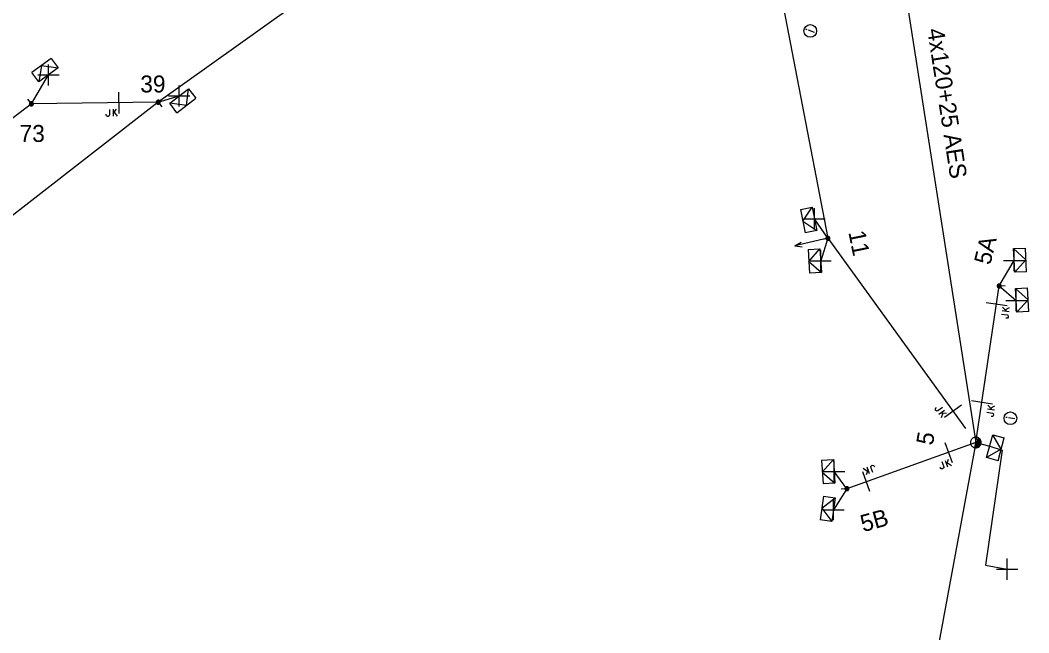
# Model space of a CAD drawing. Extents: x -540466 to -537383, y -1184038 to -1179972.
# Drawn here: x -537745.9 to -537686.4, y -1180456.9 to -1180420.7 of the extents above; entities that cross this region are included whole.
import ezdxf

# ---------------------------------------------------------------- set-up
doc = ezdxf.new("R2010")
doc.units = 0
for name, color, linetype in [('Vrstva 1', 7, 'Continuous'), ('Vrstva 10', 7, 'Continuous'), ('Vrstva 13', 7, 'Continuous'), ('Vrstva 14', 7, 'Continuous'), ('Vrstva 15', 7, 'Continuous'), ('Vrstva 18', 7, 'Continuous'), ('Vrstva 2', 7, 'Continuous'), ('Vrstva 31', 7, 'Continuous'), ('Vrstva 34', 7, 'Continuous'), ('Vrstva 36', 7, 'Continuous'), ('Vrstva 50', 7, 'Continuous'), ('Vrstva 51', 7, 'Continuous'), ('Vrstva 52', 7, 'Continuous'), ('Vrstva 54', 7, 'Continuous'), ('Vrstva 8', 7, 'Continuous'), ('Vrstva 9', 7, 'Continuous')]:
    doc.layers.add(name, color=color, linetype=linetype)

# ---------------------------------------------------------------- blocks, each defined once
blk = doc.blocks.new('NN440')
at = {"layer": 'Vrstva 2'}
for points in [[(0.63, 0), (0.63, 0.06), (0.62, 0.13), (0.6, 0.19), (0.58, 0.25), (0.55, 0.31), (0.51, 0.37), (0.47, 0.42), (0.42, 0.46), (0.37, 0.51), (0.32, 0.54), (0.26, 0.57), (0.2, 0.59), (0.13, 0.61), (0.07, 0.62), (0, 0.63), (-0.06, 0.62), (-0.13, 0.61), (-0.19, 0.59), (-0.26, 0.57), (-0.31, 0.54), (-0.37, 0.51), (-0.42, 0.46), (-0.47, 0.42), (-0.51, 0.37), (-0.54, 0.31), (-0.57, 0.25), (-0.6, 0.19), (-0.62, 0.13), (-0.63, 0.06), (-0.63, 0), (-0.63, -0.07), (-0.62, -0.14), (-0.6, -0.2), (-0.57, -0.26), (-0.54, -0.32), (-0.51, -0.37), (-0.47, -0.43), (-0.42, -0.47), (-0.37, -0.51), (-0.31, -0.55), (-0.26, -0.58), (-0.19, -0.6), (-0.13, -0.62), (-0.06, -0.63), (0, -0.63), (0.07, -0.63), (0.13, -0.62), (0.2, -0.6), (0.26, -0.58), (0.32, -0.55), (0.37, -0.51), (0.42, -0.47), (0.47, -0.43), (0.51, -0.37), (0.55, -0.32), (0.58, -0.26), (0.6, -0.2), (0.62, -0.14), (0.63, -0.07), (0.63, 0)], [(-0.63, 0), (0.63, 0)], [(-0.6, -0.18), (0.57, -0.18)], [(-0.51, -0.32), (0.5, -0.32)], [(-0.37, -0.47), (0.35, -0.47)]]:
    blk.add_lwpolyline(points, dxfattribs=at)
blk = doc.blocks.new('NN560')
at = {"layer": 'Vrstva 2'}
for points in [[(1.999, -0.001), (1.59, 0.141)], [(0, -0.001), (1.999, -0.001)], [(1.999, -0.001), (1.59, -0.134)]]:
    blk.add_lwpolyline(points, dxfattribs=at)
blk = doc.blocks.new('NN840')
at = {"layer": 'Vrstva 15'}
for points in [[(0.003, 0.619), (0.003, -0.631)], [(-0.538, -0.385), (-0.538, -0.71)], [(-0.332, -0.385), (-0.332, -0.798)], [(-0.332, -0.641), (-0.125, -0.385)], [(-0.263, -0.557), (-0.091, -0.798)], [(-0.745, -0.71), (-0.745, -0.66)], [(-0.73, -0.764), (-0.745, -0.71)], [(-0.657, -0.798), (-0.73, -0.764)], [(-0.627, -0.798), (-0.657, -0.798)], [(-0.558, -0.764), (-0.627, -0.798)], [(-0.538, -0.71), (-0.558, -0.764)]]:
    blk.add_lwpolyline(points, dxfattribs=at)
blk = doc.blocks.new('NN770')
at = {"layer": 'Vrstva 10'}
for p, q in [((0.002, 0.187), (0.002, 0.263)), ((0.002, -0.276), (0.002, 0.111))]:
    blk.add_line(p, q, dxfattribs=at)
blk.add_circle((0, -0.008), 0.375, dxfattribs=at)
blk = doc.blocks.new('NN800')
at = {"layer": 'Vrstva 1'}
for points in [[(-0.442, 0.442), (0.442, -0.442)], [(-0.442, -0.442), (0.442, 0.442)]]:
    blk.add_lwpolyline(points, dxfattribs=at)
blk = doc.blocks.new('NN630')
at = {"layer": 'Vrstva 9'}
for points in [[(-0.003, -0.7), (-0.703, 0)], [(-0.703, -0.7), (-0.703, 0), (0.697, 0), (0.697, -0.7)], [(-0.003, -0.7), (0.697, 0)], [(-0.703, -0.7), (0.697, -0.7)]]:
    blk.add_lwpolyline(points, dxfattribs=at)
blk = doc.blocks.new('NN500')
at = {"layer": 'Vrstva 2'}
for points in [[(0, -0.24), (0.02, -0.23), (0.05, -0.23), (0.07, -0.22), (0.09, -0.22), (0.12, -0.2), (0.14, -0.19), (0.16, -0.18), (0.17, -0.16), (0.19, -0.14), (0.2, -0.12), (0.21, -0.1), (0.22, -0.07), (0.23, -0.05), (0.23, -0.02), (0.23, 0), (0.23, 0.02), (0.23, 0.05), (0.22, 0.07), (0.21, 0.1), (0.2, 0.12), (0.19, 0.14), (0.17, 0.16), (0.16, 0.17), (0.14, 0.19), (0.12, 0.2), (0.09, 0.21), (0.07, 0.22), (0.05, 0.23), (0.02, 0.23), (0, 0.23), (-0.03, 0.23), (-0.05, 0.23), (-0.07, 0.22), (-0.1, 0.21), (-0.12, 0.2), (-0.14, 0.19), (-0.16, 0.17), (-0.18, 0.16), (-0.19, 0.14), (-0.2, 0.12), (-0.22, 0.1), (-0.22, 0.07), (-0.23, 0.05), (-0.23, 0.02), (-0.24, 0), (-0.23, -0.02), (-0.23, -0.05), (-0.22, -0.07), (-0.22, -0.1), (-0.2, -0.12), (-0.19, -0.14), (-0.18, -0.16), (-0.16, -0.18), (-0.14, -0.19), (-0.12, -0.2), (-0.1, -0.22), (-0.07, -0.22), (-0.05, -0.23), (-0.03, -0.23), (0, -0.24)], [(0, -0.24), (0.02, -0.23), (0.05, -0.23), (0.07, -0.22), (0.09, -0.22), (0.12, -0.2), (0.14, -0.19), (0.16, -0.18), (0.17, -0.16), (0.19, -0.14), (0.2, -0.12), (0.21, -0.1), (0.22, -0.07), (0.23, -0.05), (0.23, -0.02), (0.23, 0), (0.23, 0.02), (0.23, 0.05), (0.22, 0.07), (0.21, 0.1), (0.2, 0.12), (0.19, 0.14), (0.17, 0.16), (0.16, 0.17), (0.14, 0.19), (0.12, 0.2), (0.09, 0.21), (0.07, 0.22), (0.05, 0.23), (0.02, 0.23), (0, 0.23), (-0.03, 0.23), (-0.05, 0.23), (-0.07, 0.22), (-0.1, 0.21), (-0.12, 0.2), (-0.14, 0.19), (-0.16, 0.17), (-0.18, 0.16), (-0.19, 0.14), (-0.2, 0.12), (-0.22, 0.1), (-0.22, 0.07), (-0.23, 0.05), (-0.23, 0.02), (-0.24, 0), (-0.23, -0.02), (-0.23, -0.05), (-0.22, -0.07), (-0.22, -0.1), (-0.2, -0.12), (-0.19, -0.14), (-0.18, -0.16), (-0.16, -0.18), (-0.14, -0.19), (-0.12, -0.2), (-0.1, -0.22), (-0.07, -0.22), (-0.05, -0.23), (-0.03, -0.23), (0, -0.24)], [(0, -0.21), (0.02, -0.2), (0.04, -0.2), (0.06, -0.2), (0.08, -0.19), (0.1, -0.18), (0.12, -0.17), (0.14, -0.15), (0.15, -0.14), (0.16, -0.12), (0.18, -0.1), (0.19, -0.08), (0.19, -0.06), (0.2, -0.04), (0.2, -0.02), (0.2, 0), (0.2, 0.02), (0.2, 0.04), (0.19, 0.06), (0.19, 0.08), (0.18, 0.1), (0.16, 0.12), (0.15, 0.14), (0.14, 0.15), (0.12, 0.17), (0.1, 0.18), (0.08, 0.19), (0.06, 0.19), (0.04, 0.2), (0.02, 0.2), (0, 0.2), (-0.02, 0.2), (-0.04, 0.2), (-0.06, 0.19), (-0.08, 0.19), (-0.1, 0.18), (-0.12, 0.17), (-0.14, 0.15), (-0.15, 0.14), (-0.17, 0.12), (-0.18, 0.1), (-0.19, 0.08), (-0.2, 0.06), (-0.2, 0.04), (-0.21, 0.02), (-0.21, 0), (-0.21, -0.02), (-0.2, -0.04), (-0.2, -0.06), (-0.19, -0.08), (-0.18, -0.1), (-0.17, -0.12), (-0.15, -0.14), (-0.14, -0.15), (-0.12, -0.17), (-0.1, -0.18), (-0.08, -0.19), (-0.06, -0.2), (-0.04, -0.2), (-0.02, -0.2), (0, -0.21)], [(0, -0.18), (0.02, -0.18), (0.04, -0.17), (0.05, -0.17), (0.07, -0.16), (0.09, -0.15), (0.1, -0.14), (0.12, -0.13), (0.13, -0.12), (0.14, -0.1), (0.15, -0.09), (0.16, -0.07), (0.17, -0.05), (0.17, -0.04), (0.17, -0.02), (0.17, 0), (0.17, 0.02), (0.17, 0.04), (0.17, 0.05), (0.16, 0.07), (0.15, 0.09), (0.14, 0.1), (0.13, 0.12), (0.12, 0.13), (0.1, 0.14), (0.09, 0.15), (0.07, 0.16), (0.05, 0.17), (0.04, 0.17), (0.02, 0.17), (0, 0.18), (-0.02, 0.17), (-0.04, 0.17), (-0.06, 0.17), (-0.07, 0.16), (-0.09, 0.15), (-0.1, 0.14), (-0.12, 0.13), (-0.13, 0.12), (-0.14, 0.1), (-0.15, 0.09), (-0.16, 0.07), (-0.17, 0.05), (-0.17, 0.04), (-0.18, 0.02), (-0.18, 0), (-0.18, -0.02), (-0.17, -0.04), (-0.17, -0.05), (-0.16, -0.07), (-0.15, -0.09), (-0.14, -0.1), (-0.13, -0.12), (-0.12, -0.13), (-0.1, -0.14), (-0.09, -0.15), (-0.07, -0.16), (-0.06, -0.17), (-0.04, -0.17), (-0.02, -0.18), (0, -0.18)], [(0, -0.15), (0.01, -0.15), (0.03, -0.14), (0.04, -0.14), (0.06, -0.13), (0.07, -0.13), (0.08, -0.12), (0.1, -0.11), (0.11, -0.1), (0.12, -0.09), (0.13, -0.07), (0.13, -0.06), (0.14, -0.05), (0.14, -0.03), (0.14, -0.02), (0.14, 0), (0.14, 0.01), (0.14, 0.03), (0.14, 0.04), (0.13, 0.06), (0.13, 0.07), (0.12, 0.09), (0.11, 0.1), (0.1, 0.11), (0.08, 0.12), (0.07, 0.13), (0.06, 0.13), (0.04, 0.14), (0.03, 0.14), (0.01, 0.14), (0, 0.15), (-0.02, 0.14), (-0.03, 0.14), (-0.05, 0.14), (-0.06, 0.13), (-0.07, 0.13), (-0.09, 0.12), (-0.1, 0.11), (-0.11, 0.1), (-0.12, 0.09), (-0.13, 0.07), (-0.13, 0.06), (-0.14, 0.04), (-0.14, 0.03), (-0.15, 0.01), (-0.15, 0), (-0.15, -0.02), (-0.14, -0.03), (-0.14, -0.05), (-0.13, -0.06), (-0.13, -0.07), (-0.12, -0.09), (-0.11, -0.1), (-0.1, -0.11), (-0.09, -0.12), (-0.07, -0.13), (-0.06, -0.13), (-0.05, -0.14), (-0.03, -0.14), (-0.02, -0.15), (0, -0.15)], [(0, -0.12), (0.01, -0.12), (0.02, -0.11), (0.03, -0.11), (0.05, -0.11), (0.06, -0.1), (0.07, -0.09), (0.08, -0.09), (0.09, -0.08), (0.09, -0.07), (0.1, -0.06), (0.11, -0.05), (0.11, -0.04), (0.11, -0.02), (0.11, -0.01), (0.12, 0), (0.11, 0.01), (0.11, 0.02), (0.11, 0.04), (0.11, 0.05), (0.1, 0.06), (0.09, 0.07), (0.09, 0.08), (0.08, 0.09), (0.07, 0.09), (0.06, 0.1), (0.05, 0.11), (0.03, 0.11), (0.02, 0.11), (0.01, 0.12), (0, 0.12), (-0.01, 0.12), (-0.03, 0.11), (-0.04, 0.11), (-0.05, 0.11), (-0.06, 0.1), (-0.07, 0.09), (-0.08, 0.09), (-0.09, 0.08), (-0.1, 0.07), (-0.1, 0.06), (-0.11, 0.05), (-0.11, 0.04), (-0.12, 0.02), (-0.12, 0.01), (-0.12, 0), (-0.12, -0.01), (-0.12, -0.02), (-0.11, -0.04), (-0.11, -0.05), (-0.1, -0.06), (-0.1, -0.07), (-0.09, -0.08), (-0.08, -0.09), (-0.07, -0.09), (-0.06, -0.1), (-0.05, -0.11), (-0.04, -0.11), (-0.03, -0.11), (-0.01, -0.12), (0, -0.12)], [(0, -0.09), (0.01, -0.09), (0.02, -0.09), (0.03, -0.08), (0.03, -0.08), (0.04, -0.08), (0.05, -0.07), (0.06, -0.07), (0.06, -0.06), (0.07, -0.05), (0.07, -0.04), (0.08, -0.04), (0.08, -0.03), (0.08, -0.02), (0.09, -0.01), (0.09, 0), (0.09, 0.01), (0.08, 0.02), (0.08, 0.03), (0.08, 0.03), (0.07, 0.04), (0.07, 0.05), (0.06, 0.06), (0.06, 0.06), (0.05, 0.07), (0.04, 0.07), (0.03, 0.08), (0.03, 0.08), (0.02, 0.08), (0.01, 0.09), (0, 0.09), (-0.01, 0.09), (-0.02, 0.08), (-0.03, 0.08), (-0.04, 0.08), (-0.04, 0.07), (-0.05, 0.07), (-0.06, 0.06), (-0.07, 0.06), (-0.07, 0.05), (-0.08, 0.04), (-0.08, 0.03), (-0.08, 0.03), (-0.09, 0.02), (-0.09, 0.01), (-0.09, 0), (-0.09, -0.01), (-0.09, -0.02), (-0.08, -0.03), (-0.08, -0.04), (-0.08, -0.04), (-0.07, -0.05), (-0.07, -0.06), (-0.06, -0.07), (-0.05, -0.07), (-0.04, -0.08), (-0.04, -0.08), (-0.03, -0.08), (-0.02, -0.09), (-0.01, -0.09), (0, -0.09)], [(0, -0.06), (0, -0.06), (0.01, -0.06), (0.02, -0.05), (0.02, -0.05), (0.03, -0.05), (0.03, -0.05), (0.04, -0.04), (0.04, -0.04), (0.05, -0.03), (0.05, -0.03), (0.05, -0.02), (0.05, -0.02), (0.05, -0.01), (0.06, -0.01), (0.06, 0), (0.06, 0.01), (0.05, 0.01), (0.05, 0.02), (0.05, 0.02), (0.05, 0.03), (0.05, 0.03), (0.04, 0.04), (0.04, 0.04), (0.03, 0.05), (0.03, 0.05), (0.02, 0.05), (0.02, 0.05), (0.01, 0.06), (0, 0.06), (0, 0.06), (-0.01, 0.06), (-0.01, 0.06), (-0.02, 0.05), (-0.02, 0.05), (-0.03, 0.05), (-0.03, 0.05), (-0.04, 0.04), (-0.04, 0.04), (-0.05, 0.03), (-0.05, 0.03), (-0.05, 0.02), (-0.06, 0.02), (-0.06, 0.01), (-0.06, 0.01), (-0.06, 0), (-0.06, -0.01), (-0.06, -0.01), (-0.06, -0.02), (-0.05, -0.02), (-0.05, -0.03), (-0.05, -0.03), (-0.04, -0.04), (-0.04, -0.04), (-0.03, -0.05), (-0.03, -0.05), (-0.02, -0.05), (-0.02, -0.05), (-0.01, -0.06), (-0.01, -0.06), (0, -0.06)], [(0, -0.03), (0, -0.03), (0, -0.03), (0.01, -0.03), (0.01, -0.03), (0.01, -0.02), (0.02, -0.02), (0.02, -0.02), (0.02, -0.02), (0.02, -0.02), (0.02, -0.01), (0.02, -0.01), (0.03, -0.01), (0.03, -0.01), (0.03, 0), (0.03, 0), (0.03, 0), (0.03, 0.01), (0.03, 0.01), (0.02, 0.01), (0.02, 0.01), (0.02, 0.02), (0.02, 0.02), (0.02, 0.02), (0.02, 0.02), (0.01, 0.02), (0.01, 0.02), (0.01, 0.03), (0, 0.03), (0, 0.03), (0, 0.03), (0, 0.03), (-0.01, 0.03), (-0.01, 0.03), (-0.01, 0.02), (-0.02, 0.02), (-0.02, 0.02), (-0.02, 0.02), (-0.02, 0.02), (-0.02, 0.02), (-0.03, 0.01), (-0.03, 0.01), (-0.03, 0.01), (-0.03, 0.01), (-0.03, 0), (-0.03, 0), (-0.03, 0), (-0.03, -0.01), (-0.03, -0.01), (-0.03, -0.01), (-0.03, -0.01), (-0.02, -0.02), (-0.02, -0.02), (-0.02, -0.02), (-0.02, -0.02), (-0.02, -0.02), (-0.01, -0.03), (-0.01, -0.03), (-0.01, -0.03), (0, -0.03), (0, -0.03)], [(0.23, 0), (0.7, 0)]]:
    blk.add_lwpolyline(points, dxfattribs=at)

msp = doc.modelspace()

# ---------------------------------------------------------------- linework, layer by layer
at = {"layer": 'Vrstva 50'}
for points in [[(-537702.6, -1180390.87), (-537694.15, -1180415.87), (-537689.5, -1180445.65)], [(-537709.164, -1180399.909), (-537700.846, -1180420.022), (-537698.223, -1180433.607), (-537690.098, -1180444.825)], [(-537722.14, -1180414.45), (-537737.733, -1180425.579)], [(-537737.733, -1180425.579), (-537749.207, -1180434.474), (-537771.799, -1180452.548), (-537790.796, -1180470.357), (-537796.576, -1180477.236), (-537801.465, -1180483.556), (-537801.379, -1180484.135)], [(-537737.733, -1180425.579), (-537745.22, -1180425.679), (-537754.798, -1180432.973), (-537765.621, -1180441.171), (-537781.283, -1180455.558)], [(-537689.5, -1180445.65), (-537688.119, -1180436.417)], [(-537689.5, -1180445.65), (-537697.101, -1180448.375)], [(-537689.5, -1180445.65), (-537694.626, -1180473.441)]]:
    msp.add_lwpolyline(points, dxfattribs=at)
at = {"layer": 'Vrstva 52'}
msp.add_lwpolyline([(-537689.5, -1180445.65), (-537688.678, -1180445.861), (-537687.947, -1180446.103), (-537688.937, -1180452.883), (-537687.646, -1180453.125)], dxfattribs=at)
at = {"layer": 'Vrstva 54'}
for points in [[(-537745.22, -1180425.679), (-537744.212, -1180423.973)], [(-537698.223, -1180433.607), (-537699.017, -1180432.456)], [(-537698.223, -1180433.607), (-537698.649, -1180434.929)], [(-537688.119, -1180436.417), (-537687.112, -1180437.27)], [(-537697.101, -1180448.375), (-537697.894, -1180449.611)]]:
    msp.add_lwpolyline(points, dxfattribs=at)
at = {"layer": 'Vrstva 8'}
for points in [[(-537737.733, -1180425.579), (-537736.505, -1180425.213)], [(-537688.119, -1180436.417), (-537687.238, -1180434.911)], [(-537697.101, -1180448.375), (-537697.858, -1180447.352)]]:
    msp.add_lwpolyline(points, dxfattribs=at)

# ---------------------------------------------------------------- block references
at = {"layer": 'Vrstva 13'}
for name, p, xscale, yscale, rotation in [('NN500', (-537745.22, -1180425.679), 0.5, 0.5, 126.29400005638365), ('NN500', (-537737.733, -1180425.579), 0.49999999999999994, 0.5, -52.141999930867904), ('NN500', (-537698.223, -1180433.607), 0.5000000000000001, 0.5, -168.47900000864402), ('NN500', (-537688.119, -1180436.417), 0.5, 0.49999999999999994, 3.36800009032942), ('NN440', (-537689.499, -1180445.65), 0.5, 0.5, 79.54707228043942), ('NN500', (-537697.101, -1180448.375), 0.5, 0.5, -176.22699987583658)]:
    msp.add_blockref(name, p, dxfattribs=dict(at, xscale=xscale, yscale=yscale, rotation=rotation))
at = {"layer": 'Vrstva 13', "rotation": -166.95711671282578}
msp.add_blockref('NN560', (-537698.223, -1180433.607), dxfattribs=at)
at = {"layer": 'Vrstva 18'}
for p, rotation in [((-537740.073, -1180425.61), 0.7652249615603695), ((-537688.278, -1180437.483), 81.4928585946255), ((-537690.84, -1180443.801), -54.08484726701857), ((-537689.145, -1180443.276), 81.4932083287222), ((-537691.118, -1180446.23), 19.723033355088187), ((-537695.955, -1180447.964), -160.27696666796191)]:
    msp.add_blockref('NN840', p, dxfattribs=dict(at, rotation=rotation))
at = {"layer": 'Vrstva 31'}
for p, rotation in [((-537744.212, -1180423.973), -143.70558881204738), ((-537736.504, -1180425.213), 37.85831382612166), ((-537699.017, -1180432.456), -78.47893338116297), ((-537698.649, -1180434.929), -86.44106666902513), ((-537687.238, -1180434.911), 92.64254444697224), ((-537687.112, -1180437.27), 93.36993050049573), ((-537688.678, -1180445.861), 74.89890277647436), ((-537697.858, -1180447.353), -86.2267555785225), ((-537697.894, -1180449.611), -97.64768337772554)]:
    msp.add_blockref('NN630', p, dxfattribs=dict(at, rotation=rotation))
at = {"layer": 'Vrstva 34'}
for p, rotation in [((-537744.212, -1180423.973), 45), ((-537736.505, -1180425.213), 45), ((-537699.017, -1180432.456), 45), ((-537698.649, -1180434.929), 45), ((-537687.238, -1180434.91), 45), ((-537687.112, -1180437.27), 45), ((-537697.858, -1180447.352), 45.00000009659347), ((-537697.894, -1180449.611), 45), ((-537687.646, -1180453.125), 44.99999995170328)]:
    msp.add_blockref('NN800', p, dxfattribs=dict(at, rotation=rotation))
at = {"layer": 'Vrstva 36'}
for p, rotation in [((-537699.274, -1180421.374), 68.6293777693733), ((-537687.465, -1180444.215), 80.39479724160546)]:
    msp.add_blockref('NN770', p, dxfattribs=dict(at, rotation=rotation))

# ---------------------------------------------------------------- texts
at = {"layer": 'Vrstva 14'}
for s, p in [('39', (-537738.793, -1180425.005)), ('73', (-537745.915, -1180427.923))]:
    msp.add_text(s, height=1, dxfattribs=at).set_placement(p)
for s, rotation, p in [('11', 281.547, (-537697.022, -1180433.251)), ('5A', 76.353, (-537688.646, -1180435.22)), ('5', 79.704, (-537692.042, -1180445.858)), ('5B', 15.429, (-537696.146, -1180450.939))]:
    msp.add_text(s, height=1, rotation=rotation, dxfattribs=at).set_placement(p)
at = {"layer": 'Vrstva 51'}
msp.add_text('4x120+25 AES', height=1, rotation=278.875, dxfattribs=at).set_placement((-537692.375, -1180421.294))

doc.saveas('drawing.dxf')
